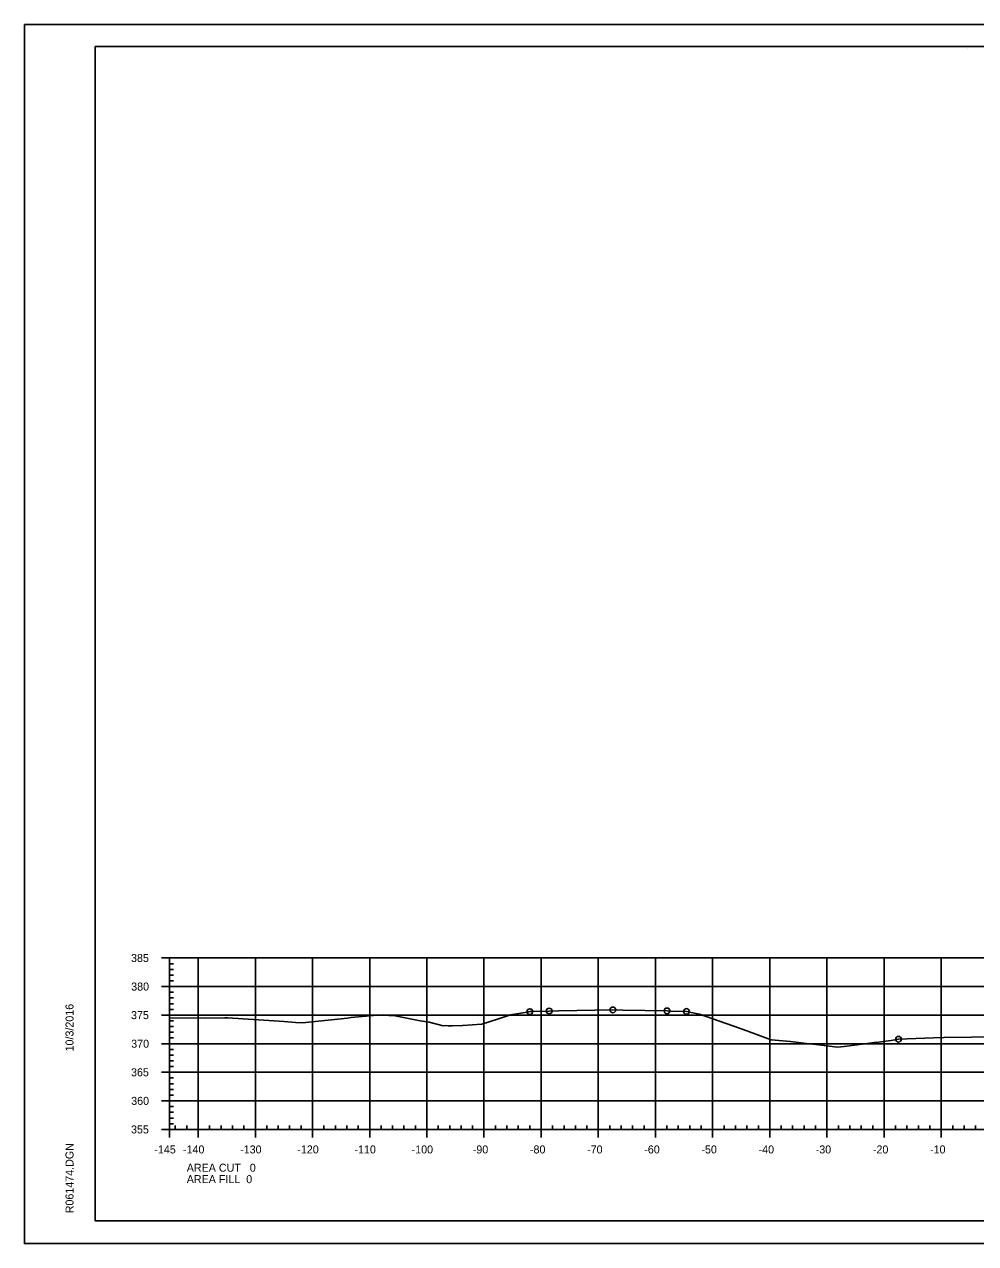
# Model space of a CAD drawing. Extents: x 1359801 to 1362404, y 372415 to 374228.
# Drawn here: x 1361033.3 to 1361199.7, y 373801.3 to 374014.6 of the extents above; entities that cross this region are included whole.
import ezdxf

# ---------------------------------------------------------------- set-up
doc = ezdxf.new("R2010")
doc.units = 0
for name, color, linetype in [('S_DRG_PT_SYM', 7, 'Continuous'), ('S_MAILBOX', 7, 'Continuous'), ('S_PRIMARY_CTL', 7, 'Continuous'), ('S_SHOULDER', 7, 'Continuous'), ('S_UTL_PT_SYM', 7, 'Continuous'), ('S_WATER_UTILITIES', 7, 'Continuous')]:
    doc.layers.add(name, color=color, linetype=linetype)

msp = doc.modelspace()

# ---------------------------------------------------------------- linework, layer by layer
at = {"layer": 'S_DRG_PT_SYM'}
msp.add_lwpolyline([(1361058.71, 373840.81), (1361065.05, 373840.74), (1361068.37, 373840.78), (1361068.91, 373840.79), (1361078.75, 373840.15), (1361080.75, 373839.96), (1361082.03, 373839.94), (1361083.05, 373840.03), (1361089.81, 373840.74), (1361090.5, 373840.83), (1361095.01, 373841.29), (1361096.07, 373841.31), (1361097.08, 373841.22), (1361097.85, 373841.18), (1361102.56, 373840.3), (1361104.09, 373840.03), (1361106.55, 373839.39), (1361106.96, 373839.43), (1361107.47, 373839.41), (1361108.15, 373839.37), (1361109.95, 373839.47), (1361113.35, 373839.68), (1361116.09, 373840.58), (1361118.37, 373841.3), (1361120.49, 373841.66), (1361121.29, 373841.8), (1361121.75, 373841.88), (1361122.2, 373841.9), (1361125.12, 373841.99), (1361126.8, 373842.01), (1361136.27, 373842.18), (1361137.98, 373842.16), (1361145.73, 373842.01), (1361146.42, 373841.98), (1361149.14, 373841.91), (1361150.22, 373841.68), (1361151.41, 373841.42), (1361158.42, 373838.97), (1361158.43, 373838.97), (1361158.73, 373838.88), (1361159.08, 373838.74), (1361163.96, 373836.96), (1361167.31, 373836.66), (1361170.16, 373836.31), (1361172.27, 373836.07), (1361175.55, 373835.67), (1361176.73, 373835.77), (1361180.35, 373836.26), (1361182.38, 373836.52), (1361182.42, 373836.49), (1361183.53, 373836.67), (1361184.94, 373836.85), (1361186.24, 373837.06), (1361192.35, 373837.29), (1361194.21, 373837.37), (1361208.49, 373837.54)], dxfattribs=at)
at = {"layer": 'S_MAILBOX'}
for p, q in [((1361058.71, 373851.27), (1361348.71, 373851.27)), ((1361058.71, 373821.27), (1361058.71, 373851.27)), ((1361063.71, 373821.27), (1361063.71, 373851.27)), ((1361073.71, 373821.27), (1361073.71, 373851.27)), ((1361083.71, 373821.27), (1361083.71, 373851.27)), ((1361093.71, 373821.27), (1361093.71, 373851.27)), ((1361103.71, 373821.27), (1361103.71, 373851.27)), ((1361113.71, 373821.27), (1361113.71, 373851.27)), ((1361123.71, 373821.27), (1361123.71, 373851.27)), ((1361133.71, 373821.27), (1361133.71, 373851.27)), ((1361143.71, 373821.27), (1361143.71, 373851.27)), ((1361153.71, 373821.27), (1361153.71, 373851.27)), ((1361163.71, 373821.27), (1361163.71, 373851.27)), ((1361173.71, 373821.27), (1361173.71, 373851.27)), ((1361183.71, 373821.27), (1361183.71, 373851.27)), ((1361193.71, 373821.27), (1361193.71, 373851.27)), ((1361058.71, 373846.27), (1361348.71, 373846.27)), ((1361058.71, 373841.27), (1361348.71, 373841.27)), ((1361058.71, 373836.27), (1361348.71, 373836.27)), ((1361058.71, 373831.27), (1361348.71, 373831.27)), ((1361058.71, 373826.27), (1361348.71, 373826.27)), ((1361058.71, 373821.27), (1361348.71, 373821.27))]:
    msp.add_line(p, q, dxfattribs=at)
at = {"layer": 'S_SHOULDER'}
for p, q in [((1361033.31, 374014.63), (1361366.64, 374014.63)), ((1361033.31, 373801.3), (1361366.64, 373801.3))]:
    msp.add_line(p, q, dxfattribs=at)
for points in [[(1361033.3, 374014.63), (1361366.64, 374014.63), (1361366.64, 373801.29), (1361033.3, 373801.29)], [(1361279.63, 374010.73), (1361279.63, 374000.85), (1361315.36, 374000.85), (1361315.36, 373997.93), (1361338.56, 373997.93), (1361338.56, 373973.6), (1361361.89, 373973.6), (1361361.89, 373805.27), (1361045.71, 373805.27), (1361045.71, 374010.73)]]:
    msp.add_lwpolyline(points, close=True, dxfattribs=at)
for centre in [(1361121.75, 373841.88), (1361125.12, 373841.99), (1361136.27, 373842.18), (1361145.73, 373842.01), (1361149.14, 373841.91), (1361186.24, 373837.06)]:
    msp.add_circle(centre, 0.5, dxfattribs=at)
at = {"layer": 'S_UTL_PT_SYM'}
for p, q in [((1361045.71, 374010.73), (1361361.89, 374010.73)), ((1361045.71, 373805.27), (1361045.71, 374010.73)), ((1361198.23, 374010.47), (1361198.23, 374010.47)), ((1361198.23, 374010.47), (1361198.23, 374010.47)), ((1361045.71, 373805.27), (1361045.71, 373805.27)), ((1361361.89, 373805.27), (1361045.71, 373805.27))]:
    msp.add_line(p, q, dxfattribs=at)
at = {"layer": 'S_WATER_UTILITIES'}
for p, q in [((1361057.31, 373851.27), (1361058.71, 373851.27)), ((1361058.71, 373821.27), (1361058.71, 373851.27)), ((1361058.71, 373850.27), (1361059.41, 373850.27)), ((1361058.71, 373849.27), (1361059.41, 373849.27)), ((1361058.71, 373848.27), (1361059.41, 373848.27)), ((1361058.71, 373847.27), (1361059.41, 373847.27)), ((1361057.31, 373846.27), (1361058.71, 373846.27)), ((1361058.71, 373845.27), (1361059.41, 373845.27)), ((1361058.71, 373844.27), (1361059.41, 373844.27)), ((1361058.71, 373843.27), (1361059.41, 373843.27)), ((1361058.71, 373842.27), (1361059.41, 373842.27)), ((1361057.31, 373841.27), (1361058.71, 373841.27)), ((1361058.71, 373840.27), (1361059.41, 373840.27)), ((1361058.71, 373839.27), (1361059.41, 373839.27)), ((1361058.71, 373838.27), (1361059.41, 373838.27)), ((1361057.31, 373836.27), (1361058.71, 373836.27)), ((1361058.71, 373837.27), (1361059.41, 373837.27)), ((1361058.71, 373835.27), (1361059.41, 373835.27)), ((1361058.71, 373834.27), (1361059.41, 373834.27)), ((1361058.71, 373833.27), (1361059.41, 373833.27)), ((1361058.71, 373832.27), (1361059.41, 373832.27)), ((1361057.31, 373831.27), (1361058.71, 373831.27)), ((1361058.71, 373830.27), (1361059.41, 373830.27)), ((1361058.71, 373829.27), (1361059.41, 373829.27)), ((1361058.71, 373828.27), (1361059.41, 373828.27)), ((1361058.71, 373827.27), (1361059.41, 373827.27)), ((1361057.31, 373826.27), (1361058.71, 373826.27)), ((1361058.71, 373825.27), (1361059.41, 373825.27)), ((1361058.71, 373824.27), (1361059.41, 373824.27)), ((1361058.71, 373823.27), (1361059.41, 373823.27)), ((1361057.31, 373821.27), (1361058.71, 373821.27)), ((1361058.71, 373822.27), (1361059.41, 373822.27)), ((1361058.71, 373821.27), (1361058.71, 373821.97)), ((1361058.71, 373821.27), (1361348.71, 373821.27)), ((1361058.71, 373819.87), (1361058.71, 373821.27)), ((1361059.71, 373821.27), (1361059.71, 373821.97)), ((1361061.71, 373821.27), (1361061.71, 373821.97)), ((1361063.71, 373819.87), (1361063.71, 373821.27)), ((1361065.71, 373821.27), (1361065.71, 373821.97)), ((1361067.71, 373821.27), (1361067.71, 373821.97)), ((1361069.71, 373821.27), (1361069.71, 373821.97)), ((1361071.71, 373821.27), (1361071.71, 373821.97)), ((1361073.71, 373819.87), (1361073.71, 373821.27)), ((1361075.71, 373821.27), (1361075.71, 373821.97)), ((1361077.71, 373821.27), (1361077.71, 373821.97)), ((1361079.71, 373821.27), (1361079.71, 373821.97)), ((1361081.71, 373821.27), (1361081.71, 373821.97)), ((1361083.71, 373819.87), (1361083.71, 373821.27)), ((1361085.71, 373821.27), (1361085.71, 373821.97)), ((1361087.71, 373821.27), (1361087.71, 373821.97)), ((1361089.71, 373821.27), (1361089.71, 373821.97)), ((1361091.71, 373821.27), (1361091.71, 373821.97)), ((1361093.71, 373819.87), (1361093.71, 373821.27)), ((1361095.71, 373821.27), (1361095.71, 373821.97)), ((1361097.71, 373821.27), (1361097.71, 373821.97)), ((1361099.71, 373821.27), (1361099.71, 373821.97)), ((1361101.71, 373821.27), (1361101.71, 373821.97)), ((1361103.71, 373819.87), (1361103.71, 373821.27)), ((1361105.71, 373821.27), (1361105.71, 373821.97)), ((1361107.71, 373821.27), (1361107.71, 373821.97)), ((1361109.71, 373821.27), (1361109.71, 373821.97)), ((1361111.71, 373821.27), (1361111.71, 373821.97)), ((1361113.71, 373819.87), (1361113.71, 373821.27)), ((1361115.71, 373821.27), (1361115.71, 373821.97)), ((1361117.71, 373821.27), (1361117.71, 373821.97)), ((1361119.71, 373821.27), (1361119.71, 373821.97)), ((1361121.71, 373821.27), (1361121.71, 373821.97)), ((1361123.71, 373819.87), (1361123.71, 373821.27)), ((1361125.71, 373821.27), (1361125.71, 373821.97)), ((1361127.71, 373821.27), (1361127.71, 373821.97)), ((1361129.71, 373821.27), (1361129.71, 373821.97)), ((1361131.71, 373821.27), (1361131.71, 373821.97)), ((1361133.71, 373819.87), (1361133.71, 373821.27)), ((1361135.71, 373821.27), (1361135.71, 373821.97)), ((1361137.71, 373821.27), (1361137.71, 373821.97)), ((1361139.71, 373821.27), (1361139.71, 373821.97)), ((1361141.71, 373821.27), (1361141.71, 373821.97)), ((1361143.71, 373819.87), (1361143.71, 373821.27)), ((1361145.71, 373821.27), (1361145.71, 373821.97)), ((1361147.71, 373821.27), (1361147.71, 373821.97)), ((1361149.71, 373821.27), (1361149.71, 373821.97)), ((1361151.71, 373821.27), (1361151.71, 373821.97)), ((1361153.71, 373819.87), (1361153.71, 373821.27)), ((1361155.71, 373821.27), (1361155.71, 373821.97)), ((1361157.71, 373821.27), (1361157.71, 373821.97)), ((1361159.71, 373821.27), (1361159.71, 373821.97)), ((1361161.71, 373821.27), (1361161.71, 373821.97)), ((1361163.71, 373819.87), (1361163.71, 373821.27)), ((1361165.71, 373821.27), (1361165.71, 373821.97)), ((1361167.71, 373821.27), (1361167.71, 373821.97)), ((1361169.71, 373821.27), (1361169.71, 373821.97)), ((1361171.71, 373821.27), (1361171.71, 373821.97)), ((1361173.71, 373819.87), (1361173.71, 373821.27)), ((1361175.71, 373821.27), (1361175.71, 373821.97)), ((1361177.71, 373821.27), (1361177.71, 373821.97)), ((1361179.71, 373821.27), (1361179.71, 373821.97)), ((1361181.71, 373821.27), (1361181.71, 373821.97)), ((1361183.71, 373819.87), (1361183.71, 373821.27)), ((1361185.71, 373821.27), (1361185.71, 373821.97)), ((1361187.71, 373821.27), (1361187.71, 373821.97)), ((1361189.71, 373821.27), (1361189.71, 373821.97)), ((1361191.71, 373821.27), (1361191.71, 373821.97)), ((1361193.71, 373819.87), (1361193.71, 373821.27)), ((1361195.71, 373821.27), (1361195.71, 373821.97)), ((1361197.71, 373821.27), (1361197.71, 373821.97)), ((1361199.71, 373821.27), (1361199.71, 373821.97))]:
    msp.add_line(p, q, dxfattribs=at)

# ---------------------------------------------------------------- texts
at = {"layer": 'S_PRIMARY_CTL'}
for s, p in [('385', (1361051.96, 373850.57)), ('380', (1361051.99, 373845.57)), ('375', (1361051.96, 373840.57)), ('370', (1361051.99, 373835.57)), ('365', (1361051.96, 373830.57)), ('360', (1361051.99, 373825.57)), ('355', (1361051.96, 373820.57)), ('-145', (1361056.04, 373817.07)), ('-140', (1361061.05, 373817.07)), ('-130', (1361071.05, 373817.07)), ('-120', (1361081.05, 373817.07)), ('-110', (1361091.05, 373817.07)), ('-100', (1361101.05, 373817.07)), ('-90', (1361111.75, 373817.07)), ('-80', (1361121.75, 373817.07)), ('-70', (1361131.75, 373817.07)), ('-60', (1361141.75, 373817.07)), ('-50', (1361151.75, 373817.07)), ('-40', (1361161.75, 373817.07)), ('-30', (1361171.75, 373817.07)), ('-20', (1361181.75, 373817.07)), ('-10', (1361191.75, 373817.07)), ('AREA CUT   0', (1361061.71, 373813.87)), ('AREA FILL  0', (1361061.71, 373811.87))]:
    msp.add_text(s, height=1.4, dxfattribs=at).set_placement(p)
at = {"layer": 'S_SHOULDER'}
msp.add_text('+', height=0.1, dxfattribs=at).set_placement((1361194.16, 373837.32))
at = {"layer": 'S_UTL_PT_SYM'}
for s, p in [('10/3/2016', (1361041.9, 373834.92)), ('R061474.DGN', (1361041.9, 373806.6))]:
    msp.add_text(s, height=1.4, rotation=90, dxfattribs=at).set_placement(p)

doc.saveas('drawing.dxf')
